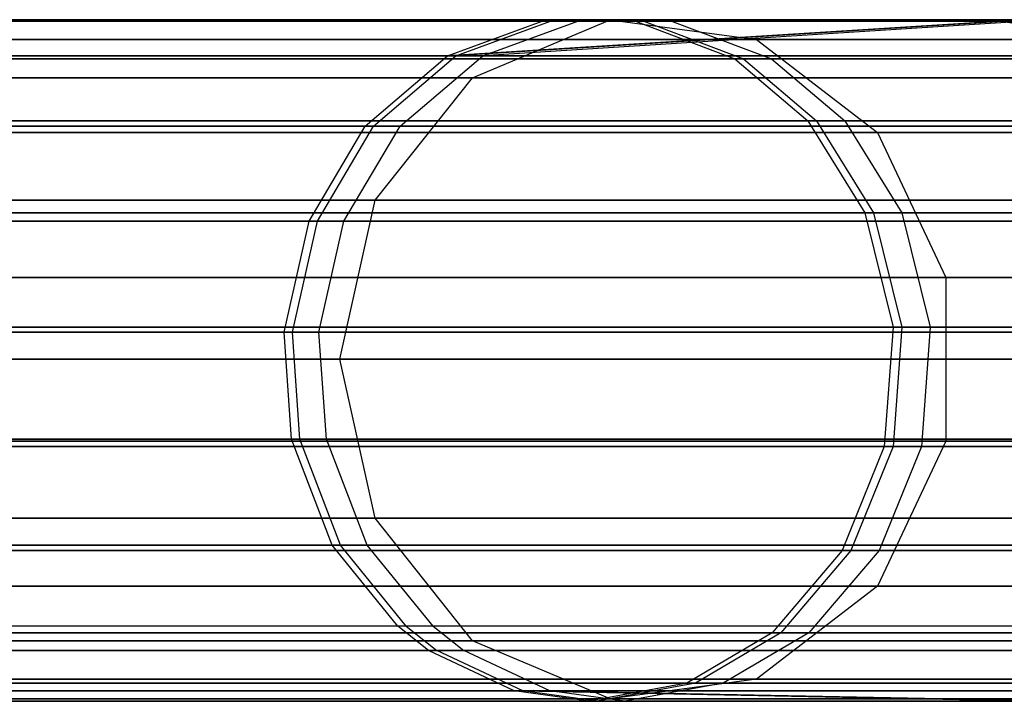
# Model space of a CAD drawing. Extents: x 0.3 to 7.1, y -3.38 to 3.38.
# Tile 461 of 604: x 6.52 to 6.81, y -0.1 to 0.1. Entities that reach past the tile are written whole.
import ezdxf

# ---------------------------------------------------------------- set-up
doc = ezdxf.new("R2010")
doc.units = 0
doc.header["$LTSCALE"] = 2.54
doc.layers.get('0').update_dxf_attribs({"linetype": 'CONTINUOUS'})

# ---------------------------------------------------------------- blocks, each defined once
blk = doc.blocks.new('SINGLES_AVVSTL_STL')
at = {"color": 0}
for p, q in [((6.31755, 0.09883, 60.62146), (6.67281, 0.09883, 60.07316)), ((6.31755, 0.09883, 60.62146), (6.67281, 0.09883, 60.07316)), ((6.33081, 0.09883, 53.72054), (6.68078, 0.09883, 53.17236)), ((6.33081, 0.09883, 53.72054), (6.68078, 0.09883, 53.17236)), ((6.33678, 0.09927, 19.34176), (6.69025, 0.09927, 18.78441)), ((6.33678, 0.09927, 19.34176), (6.69025, 0.09927, 18.78441)), ((6.69025, 0.09927, 21.90446), (6.33678, 0.09927, 21.34711)), ((6.69025, 0.09927, 21.90446), (6.33678, 0.09927, 21.34711)), ((6.34114, 0.09883, 60.64083), (6.70011, 0.09883, 60.0868)), ((6.34114, 0.09883, 60.64083), (6.70011, 0.09883, 60.0868)), ((6.67033, 0.09883, 56.25672), (6.34674, 0.09883, 55.74952)), ((6.67033, 0.09883, 56.25672), (6.34674, 0.09883, 55.74952)), ((6.35454, 0.09883, 53.73973), (6.70817, 0.09883, 53.18583)), ((6.35454, 0.09883, 53.73973), (6.70817, 0.09883, 53.18583)), ((6.69761, 0.09883, 56.24303), (6.37064, 0.09883, 55.73054)), ((6.69761, 0.09883, 56.24303), (6.37064, 0.09883, 55.73054)), ((6.64263, 0.08866, 56.27062), (6.67033, 0.09883, 56.25672)), ((6.80456, 0.09883, 56.56928), (6.64263, 0.08866, 56.27062)), ((6.80456, 0.09883, 56.56928), (6.64263, 0.08866, 56.27062)), ((6.64263, 0.08866, 56.27062), (6.67033, 0.09883, 56.25672)), ((6.64508, 0.08866, 60.05931), (6.67281, 0.09883, 60.07316)), ((6.80644, 0.09883, 59.76038), (6.64508, 0.08866, 60.05931)), ((6.80644, 0.09883, 59.76038), (6.64508, 0.08866, 60.05931)), ((6.64508, 0.08866, 60.05931), (6.67281, 0.09883, 60.07316)), ((6.65, 0.0823, 18.76485), (6.69025, 0.09927, 18.78441)), ((6.65, 0.0823, 18.76485), (6.69025, 0.09927, 18.78441)), ((6.65, 0.0823, 21.92401), (6.69025, 0.09927, 21.90446)), ((6.65, 0.0823, 21.92401), (6.69025, 0.09927, 21.90446)), ((6.65297, 0.08866, 53.15869), (6.68078, 0.09883, 53.17236)), ((6.8125, 0.09883, 52.85874), (6.65297, 0.08866, 53.15869)), ((6.8125, 0.09883, 52.85874), (6.65297, 0.08866, 53.15869)), ((6.65297, 0.08866, 53.15869), (6.68078, 0.09883, 53.17236)), ((6.80456, 0.09883, 56.56928), (6.67033, 0.09883, 56.25672)), ((6.80456, 0.09883, 56.56928), (6.67033, 0.09883, 56.25672)), ((6.67281, 0.09883, 60.07316), (6.80644, 0.09883, 59.76038)), ((6.67281, 0.09883, 60.07316), (6.80644, 0.09883, 59.76038)), ((6.68078, 0.09883, 53.17236), (6.8125, 0.09883, 52.85874)), ((6.68078, 0.09883, 53.17236), (6.8125, 0.09883, 52.85874)), ((6.69025, 0.09927, 18.78441), (6.9098, 0.09927, 18.162)), ((6.69025, 0.09927, 18.78441), (6.9098, 0.09927, 18.162)), ((6.69025, 0.09927, 18.78441), (6.73299, 0.0935, 18.80517)), ((6.69025, 0.09927, 18.78441), (6.73299, 0.0935, 18.80517)), ((6.69025, 0.09927, 21.90446), (6.73299, 0.0935, 21.8837)), ((6.9098, 0.09927, 22.52687), (6.69025, 0.09927, 21.90446)), ((6.9098, 0.09927, 22.52687), (6.69025, 0.09927, 21.90446)), ((6.69025, 0.09927, 21.90446), (6.73299, 0.0935, 21.8837)), ((6.69761, 0.09883, 56.24303), (6.72671, 0.08782, 56.22842)), ((6.69761, 0.09883, 56.24303), (6.72671, 0.08782, 56.22842)), ((6.83324, 0.09883, 56.55886), (6.69761, 0.09883, 56.24303)), ((6.83324, 0.09883, 56.55886), (6.69761, 0.09883, 56.24303)), ((6.70011, 0.09883, 60.0868), (6.72924, 0.08782, 60.10134)), ((6.70011, 0.09883, 60.0868), (6.83513, 0.09883, 59.77075)), ((6.70011, 0.09883, 60.0868), (6.72924, 0.08782, 60.10134)), ((6.70011, 0.09883, 60.0868), (6.83513, 0.09883, 59.77075)), ((6.70817, 0.09883, 53.18583), (6.73738, 0.08782, 53.2002)), ((6.70817, 0.09883, 53.18583), (6.84126, 0.09883, 52.86893)), ((6.70817, 0.09883, 53.18583), (6.73738, 0.08782, 53.2002)), ((6.70817, 0.09883, 53.18583), (6.84126, 0.09883, 52.86893)), ((6.80456, 0.09883, 56.56928), (6.90194, 0.09883, 56.89525)), ((6.80456, 0.09883, 56.56928), (6.87178, 0.08866, 56.90238)), ((6.80456, 0.09883, 56.56928), (6.87178, 0.08866, 56.90238)), ((6.80456, 0.09883, 56.56928), (6.90194, 0.09883, 56.89525)), ((6.37377, 0.0935, 19.37157), (6.73299, 0.0935, 18.80517)), ((6.37377, 0.0935, 19.37157), (6.73299, 0.0935, 18.80517)), ((6.73299, 0.0935, 21.8837), (6.37377, 0.0935, 21.31729)), ((6.73299, 0.0935, 21.8837), (6.37377, 0.0935, 21.31729)), ((6.73299, 0.0935, 18.80517), (6.9561, 0.0935, 18.17265)), ((6.73299, 0.0935, 18.80517), (6.9561, 0.0935, 18.17265)), ((6.73299, 0.0935, 18.80517), (6.76842, 0.06631, 18.82238)), ((6.73299, 0.0935, 18.80517), (6.76842, 0.06631, 18.82238)), ((6.73299, 0.0935, 21.8837), (6.76842, 0.06631, 21.86649)), ((6.9561, 0.0935, 22.51622), (6.73299, 0.0935, 21.8837)), ((6.9561, 0.0935, 22.51622), (6.73299, 0.0935, 21.8837)), ((6.73299, 0.0935, 21.8837), (6.76842, 0.06631, 21.86649)), ((6.29359, 0.08866, 60.60179), (6.64508, 0.08866, 60.05931)), ((6.29359, 0.08866, 60.60179), (6.64508, 0.08866, 60.05931)), ((6.30671, 0.08866, 53.70104), (6.65297, 0.08866, 53.15869)), ((6.30671, 0.08866, 53.70104), (6.65297, 0.08866, 53.15869)), ((6.64263, 0.08866, 56.27062), (6.32247, 0.08866, 55.76881)), ((6.64263, 0.08866, 56.27062), (6.32247, 0.08866, 55.76881)), ((6.36631, 0.08782, 60.66148), (6.72924, 0.08782, 60.10134)), ((6.36631, 0.08782, 60.66148), (6.72924, 0.08782, 60.10134)), ((6.37986, 0.08782, 53.76021), (6.73738, 0.08782, 53.2002)), ((6.37986, 0.08782, 53.76021), (6.73738, 0.08782, 53.2002)), ((6.72671, 0.08782, 56.22842), (6.39613, 0.08782, 55.71028)), ((6.72671, 0.08782, 56.22842), (6.39613, 0.08782, 55.71028)), ((6.61861, 0.06819, 56.28268), (6.64263, 0.08866, 56.27062)), ((6.61861, 0.06819, 56.28268), (6.64263, 0.08866, 56.27062)), ((6.62103, 0.06819, 60.0473), (6.64508, 0.08866, 60.05931)), ((6.62103, 0.06819, 60.0473), (6.64508, 0.08866, 60.05931)), ((6.62885, 0.06819, 53.14683), (6.65297, 0.08866, 53.15869)), ((6.62885, 0.06819, 53.14683), (6.65297, 0.08866, 53.15869)), ((6.87178, 0.08866, 56.90238), (6.64263, 0.08866, 56.27062)), ((6.87178, 0.08866, 56.90238), (6.64263, 0.08866, 56.27062)), ((6.64508, 0.08866, 60.05931), (6.87303, 0.08866, 59.42719)), ((6.64508, 0.08866, 60.05931), (6.87303, 0.08866, 59.42719)), ((6.87706, 0.08866, 52.52513), (6.65297, 0.08866, 53.15869)), ((6.87706, 0.08866, 52.52513), (6.65297, 0.08866, 53.15869)), ((6.72671, 0.08782, 56.22842), (6.74806, 0.06969, 56.21771)), ((6.86384, 0.08782, 56.54774), (6.72671, 0.08782, 56.22842)), ((6.72671, 0.08782, 56.22842), (6.74806, 0.06969, 56.21771)), ((6.86384, 0.08782, 56.54774), (6.72671, 0.08782, 56.22842)), ((6.72924, 0.08782, 60.10134), (6.86575, 0.08782, 59.78181)), ((6.72924, 0.08782, 60.10134), (6.75061, 0.06969, 60.11202)), ((6.72924, 0.08782, 60.10134), (6.86575, 0.08782, 59.78181)), ((6.72924, 0.08782, 60.10134), (6.75061, 0.06969, 60.11202)), ((6.73738, 0.08782, 53.2002), (6.87194, 0.08782, 52.87981)), ((6.73738, 0.08782, 53.2002), (6.75882, 0.06969, 53.21075)), ((6.73738, 0.08782, 53.2002), (6.87194, 0.08782, 52.87981)), ((6.73738, 0.08782, 53.2002), (6.75882, 0.06969, 53.21075)), ((6.30193, 0.0823, 19.31369), (6.65, 0.0823, 18.76485)), ((6.30193, 0.0823, 19.31369), (6.65, 0.0823, 18.76485)), ((6.65, 0.0823, 21.92401), (6.30193, 0.0823, 21.37518)), ((6.65, 0.0823, 21.92401), (6.30193, 0.0823, 21.37518)), ((6.62145, 0.04647, 18.75099), (6.65, 0.0823, 18.76485)), ((6.62145, 0.04647, 18.75099), (6.65, 0.0823, 18.76485)), ((6.62145, 0.04647, 21.93788), (6.65, 0.0823, 21.92401)), ((6.62145, 0.04647, 21.93788), (6.65, 0.0823, 21.92401)), ((6.65, 0.0823, 18.76485), (6.86618, 0.0823, 18.15197)), ((6.65, 0.0823, 18.76485), (6.86618, 0.0823, 18.15197)), ((6.86618, 0.0823, 22.5369), (6.65, 0.0823, 21.92401)), ((6.86618, 0.0823, 22.5369), (6.65, 0.0823, 21.92401)), ((6.38478, 0.06969, 60.67664), (6.75061, 0.06969, 60.11202)), ((6.38478, 0.06969, 60.67664), (6.75061, 0.06969, 60.11202)), ((6.39844, 0.06969, 53.77523), (6.75882, 0.06969, 53.21075)), ((6.39844, 0.06969, 53.77523), (6.75882, 0.06969, 53.21075)), ((6.74806, 0.06969, 56.21771), (6.41484, 0.06969, 55.69542)), ((6.74806, 0.06969, 56.21771), (6.41484, 0.06969, 55.69542)), ((6.74806, 0.06969, 56.21771), (6.76473, 0.04283, 56.20934)), ((6.88629, 0.06969, 56.53958), (6.74806, 0.06969, 56.21771)), ((6.74806, 0.06969, 56.21771), (6.76473, 0.04283, 56.20934)), ((6.88629, 0.06969, 56.53958), (6.74806, 0.06969, 56.21771)), ((6.75061, 0.06969, 60.11202), (6.88821, 0.06969, 59.78992)), ((6.75061, 0.06969, 60.11202), (6.76729, 0.04283, 60.12035)), ((6.75061, 0.06969, 60.11202), (6.88821, 0.06969, 59.78992)), ((6.75061, 0.06969, 60.11202), (6.76729, 0.04283, 60.12035)), ((6.75882, 0.06969, 53.21075), (6.89446, 0.06969, 52.88779)), ((6.75882, 0.06969, 53.21075), (6.77555, 0.04283, 53.21898)), ((6.75882, 0.06969, 53.21075), (6.89446, 0.06969, 52.88779)), ((6.75882, 0.06969, 53.21075), (6.77555, 0.04283, 53.21898)), ((6.27281, 0.06819, 60.58474), (6.62103, 0.06819, 60.0473)), ((6.27281, 0.06819, 60.58474), (6.62103, 0.06819, 60.0473)), ((6.28581, 0.06819, 53.68414), (6.62885, 0.06819, 53.14683)), ((6.28581, 0.06819, 53.68414), (6.62885, 0.06819, 53.14683)), ((6.61861, 0.06819, 56.28268), (6.30142, 0.06819, 55.78553)), ((6.61861, 0.06819, 56.28268), (6.30142, 0.06819, 55.78553)), ((6.40445, 0.06631, 19.39629), (6.76842, 0.06631, 18.82238)), ((6.40445, 0.06631, 19.39629), (6.76842, 0.06631, 18.82238)), ((6.76842, 0.06631, 21.86649), (6.40445, 0.06631, 21.29258)), ((6.76842, 0.06631, 21.86649), (6.40445, 0.06631, 21.29258)), ((6.6022, 0.04034, 56.29091), (6.61861, 0.06819, 56.28268)), ((6.6022, 0.04034, 56.29091), (6.61861, 0.06819, 56.28268)), ((6.60461, 0.04034, 60.03909), (6.62103, 0.06819, 60.0473)), ((6.60461, 0.04034, 60.03909), (6.62103, 0.06819, 60.0473)), ((6.61237, 0.04034, 53.13872), (6.62885, 0.06819, 53.14683)), ((6.61237, 0.04034, 53.13872), (6.62885, 0.06819, 53.14683)), ((6.84563, 0.06819, 56.90856), (6.61861, 0.06819, 56.28268)), ((6.84563, 0.06819, 56.90856), (6.61861, 0.06819, 56.28268)), ((6.62103, 0.06819, 60.0473), (6.84686, 0.06819, 59.42105)), ((6.62103, 0.06819, 60.0473), (6.84686, 0.06819, 59.42105)), ((6.85086, 0.06819, 52.51915), (6.62885, 0.06819, 53.14683)), ((6.85086, 0.06819, 52.51915), (6.62885, 0.06819, 53.14683)), ((6.76842, 0.06631, 18.82238), (6.99449, 0.06631, 18.18148)), ((6.76842, 0.06631, 18.82238), (6.99449, 0.06631, 18.18148)), ((6.76842, 0.06631, 18.82238), (6.78843, 0.02393, 18.83209)), ((6.76842, 0.06631, 18.82238), (6.78843, 0.02393, 18.83209)), ((6.76842, 0.06631, 21.86649), (6.78843, 0.02393, 21.85677)), ((6.99449, 0.06631, 22.50739), (6.76842, 0.06631, 21.86649)), ((6.99449, 0.06631, 22.50739), (6.76842, 0.06631, 21.86649)), ((6.76842, 0.06631, 21.86649), (6.78843, 0.02393, 21.85677)), ((6.27721, 0.04647, 19.29377), (6.62145, 0.04647, 18.75099)), ((6.27721, 0.04647, 19.29377), (6.62145, 0.04647, 18.75099)), ((6.62145, 0.04647, 21.93788), (6.27721, 0.04647, 21.3951)), ((6.62145, 0.04647, 21.93788), (6.27721, 0.04647, 21.3951)), ((6.61114, 0, 18.74598), (6.62145, 0.04647, 18.75099)), ((6.61114, 0, 18.74598), (6.62145, 0.04647, 18.75099)), ((6.61114, 0, 21.94289), (6.62145, 0.04647, 21.93788)), ((6.61114, 0, 21.94289), (6.62145, 0.04647, 21.93788)), ((6.62145, 0.04647, 18.75099), (6.83525, 0.04647, 18.14485)), ((6.62145, 0.04647, 18.75099), (6.83525, 0.04647, 18.14485)), ((6.83525, 0.04647, 22.54401), (6.62145, 0.04647, 21.93788)), ((6.83525, 0.04647, 22.54401), (6.62145, 0.04647, 21.93788)), ((6.25862, 0.04034, 60.57309), (6.60461, 0.04034, 60.03909)), ((6.25862, 0.04034, 60.57309), (6.60461, 0.04034, 60.03909)), ((6.27154, 0.04034, 53.67259), (6.61237, 0.04034, 53.13872)), ((6.27154, 0.04034, 53.67259), (6.61237, 0.04034, 53.13872)), ((6.6022, 0.04034, 56.29091), (6.28705, 0.04034, 55.79695)), ((6.6022, 0.04034, 56.29091), (6.28705, 0.04034, 55.79695)), ((6.39919, 0.04283, 60.68847), (6.76729, 0.04283, 60.12035)), ((6.39919, 0.04283, 60.68847), (6.76729, 0.04283, 60.12035)), ((6.41294, 0.04283, 53.78696), (6.77555, 0.04283, 53.21898)), ((6.41294, 0.04283, 53.78696), (6.77555, 0.04283, 53.21898)), ((6.76473, 0.04283, 56.20934), (6.42944, 0.04283, 55.68382)), ((6.76473, 0.04283, 56.20934), (6.42944, 0.04283, 55.68382)), ((6.59488, 0.00788, 56.29459), (6.6022, 0.04034, 56.29091)), ((6.59488, 0.00788, 56.29459), (6.6022, 0.04034, 56.29091)), ((6.59729, 0.00788, 60.03543), (6.60461, 0.04034, 60.03909)), ((6.59729, 0.00788, 60.03543), (6.60461, 0.04034, 60.03909)), ((6.82777, 0.04034, 56.91279), (6.6022, 0.04034, 56.29091)), ((6.82777, 0.04034, 56.91279), (6.6022, 0.04034, 56.29091)), ((6.60461, 0.04034, 60.03909), (6.82899, 0.04034, 59.41686)), ((6.60461, 0.04034, 60.03909), (6.82899, 0.04034, 59.41686)), ((6.60503, 0.00788, 53.13511), (6.61237, 0.04034, 53.13872)), ((6.60503, 0.00788, 53.13511), (6.61237, 0.04034, 53.13872)), ((6.83297, 0.04034, 52.51508), (6.61237, 0.04034, 53.13872)), ((6.83297, 0.04034, 52.51508), (6.61237, 0.04034, 53.13872)), ((6.76473, 0.04283, 56.20934), (6.77295, 0.00938, 56.20522)), ((6.90381, 0.04283, 56.5332), (6.76473, 0.04283, 56.20934)), ((6.76473, 0.04283, 56.20934), (6.77295, 0.00938, 56.20522)), ((6.90381, 0.04283, 56.5332), (6.76473, 0.04283, 56.20934)), ((6.76729, 0.04283, 60.12035), (6.90575, 0.04283, 59.79626)), ((6.76729, 0.04283, 60.12035), (6.77552, 0.00938, 60.12446)), ((6.76729, 0.04283, 60.12035), (6.90575, 0.04283, 59.79626)), ((6.76729, 0.04283, 60.12035), (6.77552, 0.00938, 60.12446)), ((6.77555, 0.04283, 53.21898), (6.91203, 0.04283, 52.89401)), ((6.77555, 0.04283, 53.21898), (6.78381, 0.00938, 53.22303)), ((6.77555, 0.04283, 53.21898), (6.91203, 0.04283, 52.89401)), ((6.77555, 0.04283, 53.21898), (6.78381, 0.00938, 53.22303)), ((6.42177, 0.02393, 19.41024), (6.78843, 0.02393, 18.83209)), ((6.42177, 0.02393, 19.41024), (6.78843, 0.02393, 18.83209)), ((6.78843, 0.02393, 21.85677), (6.42177, 0.02393, 21.27863)), ((6.78843, 0.02393, 21.85677), (6.42177, 0.02393, 21.27863)), ((6.78843, 0.02393, 18.83209), (7.01617, 0.02393, 18.18647)), ((6.78843, 0.02393, 18.83209), (7.01617, 0.02393, 18.18647)), ((6.78843, 0.02393, 18.83209), (6.78843, -0.02393, 18.83209)), ((6.78843, 0.02393, 18.83209), (6.78843, -0.02393, 18.83209)), ((6.78843, 0.02393, 21.85677), (6.78843, -0.02393, 21.85677)), ((7.01617, 0.02393, 22.5024), (6.78843, 0.02393, 21.85677)), ((7.01617, 0.02393, 22.5024), (6.78843, 0.02393, 21.85677)), ((6.78843, 0.02393, 21.85677), (6.78843, -0.02393, 21.85677)), ((6.4063, 0.00938, 60.69431), (6.77552, 0.00938, 60.12446)), ((6.4063, 0.00938, 60.69431), (6.77552, 0.00938, 60.12446)), ((6.42009, 0.00938, 53.79274), (6.78381, 0.00938, 53.22303)), ((6.42009, 0.00938, 53.79274), (6.78381, 0.00938, 53.22303)), ((6.77295, 0.00938, 56.20522), (6.43664, 0.00938, 55.6781)), ((6.77295, 0.00938, 56.20522), (6.43664, 0.00938, 55.6781)), ((6.77295, 0.00938, 56.20522), (6.77039, -0.02548, 56.2065)), ((6.77295, 0.00938, 56.20522), (6.77039, -0.02548, 56.2065)), ((6.91245, 0.00938, 56.53007), (6.77295, 0.00938, 56.20522)), ((6.91245, 0.00938, 56.53007), (6.77295, 0.00938, 56.20522)), ((6.77552, 0.00938, 60.12446), (6.77296, -0.02548, 60.12318)), ((6.77552, 0.00938, 60.12446), (6.77296, -0.02548, 60.12318)), ((6.77552, 0.00938, 60.12446), (6.9144, 0.00938, 59.79938)), ((6.77552, 0.00938, 60.12446), (6.9144, 0.00938, 59.79938)), ((6.78381, 0.00938, 53.22303), (6.78124, -0.02548, 53.22177)), ((6.78381, 0.00938, 53.22303), (6.78124, -0.02548, 53.22177)), ((6.78381, 0.00938, 53.22303), (6.9207, 0.00938, 52.89709)), ((6.78381, 0.00938, 53.22303), (6.9207, 0.00938, 52.89709)), ((6.25229, 0.00788, 60.5679), (6.59729, 0.00788, 60.03543)), ((6.25229, 0.00788, 60.5679), (6.59729, 0.00788, 60.03543)), ((6.26517, 0.00788, 53.66744), (6.60503, 0.00788, 53.13511)), ((6.26517, 0.00788, 53.66744), (6.60503, 0.00788, 53.13511)), ((6.59488, 0.00788, 56.29459), (6.28064, 0.00788, 55.80204)), ((6.59488, 0.00788, 56.29459), (6.28064, 0.00788, 55.80204)), ((6.59707, -0.02335, 56.29348), (6.59488, 0.00788, 56.29459)), ((6.8198, 0.00788, 56.91467), (6.59488, 0.00788, 56.29459)), ((6.59707, -0.02335, 56.29348), (6.59488, 0.00788, 56.29459)), ((6.8198, 0.00788, 56.91467), (6.59488, 0.00788, 56.29459)), ((6.59948, -0.02335, 60.03653), (6.59729, 0.00788, 60.03543)), ((6.59729, 0.00788, 60.03543), (6.82102, 0.00788, 59.41499)), ((6.59729, 0.00788, 60.03543), (6.82102, 0.00788, 59.41499)), ((6.59948, -0.02335, 60.03653), (6.59729, 0.00788, 60.03543)), ((6.82498, 0.00788, 52.51326), (6.60503, 0.00788, 53.13511)), ((6.60723, -0.02335, 53.13619), (6.60503, 0.00788, 53.13511)), ((6.82498, 0.00788, 52.51326), (6.60503, 0.00788, 53.13511)), ((6.60723, -0.02335, 53.13619), (6.60503, 0.00788, 53.13511)), ((6.61114, 0, 18.74598), (6.26829, 0, 19.28658)), ((6.61114, 0, 18.74598), (6.26829, 0, 19.28658)), ((6.26829, 0, 21.40228), (6.61114, 0, 21.94289)), ((6.26829, 0, 21.40228), (6.61114, 0, 21.94289)), ((6.82409, 0, 18.14229), (6.61114, 0, 18.74598)), ((6.62145, -0.04647, 18.75099), (6.61114, 0, 18.74598)), ((6.82409, 0, 18.14229), (6.61114, 0, 18.74598)), ((6.62145, -0.04647, 18.75099), (6.61114, 0, 18.74598)), ((6.61114, 0, 21.94289), (6.82409, 0, 22.54658)), ((6.62145, -0.04647, 21.93788), (6.61114, 0, 21.94289)), ((6.61114, 0, 21.94289), (6.82409, 0, 22.54658)), ((6.62145, -0.04647, 21.93788), (6.61114, 0, 21.94289)), ((6.25419, -0.02335, 60.56945), (6.59948, -0.02335, 60.03653)), ((6.25419, -0.02335, 60.56945), (6.59948, -0.02335, 60.03653)), ((6.26708, -0.02335, 53.66898), (6.60723, -0.02335, 53.13619)), ((6.26708, -0.02335, 53.66898), (6.60723, -0.02335, 53.13619)), ((6.59707, -0.02335, 56.29348), (6.28256, -0.02335, 55.80052)), ((6.59707, -0.02335, 56.29348), (6.28256, -0.02335, 55.80052)), ((6.40409, -0.02548, 60.69249), (6.77296, -0.02548, 60.12318)), ((6.40409, -0.02548, 60.69249), (6.77296, -0.02548, 60.12318)), ((6.41786, -0.02548, 53.79094), (6.78124, -0.02548, 53.22177)), ((6.41786, -0.02548, 53.79094), (6.78124, -0.02548, 53.22177)), ((6.42177, -0.02393, 19.41024), (6.78843, -0.02393, 18.83209)), ((6.42177, -0.02393, 19.41024), (6.78843, -0.02393, 18.83209)), ((6.78843, -0.02393, 21.85677), (6.42177, -0.02393, 21.27863)), ((6.78843, -0.02393, 21.85677), (6.42177, -0.02393, 21.27863)), ((6.77039, -0.02548, 56.2065), (6.4344, -0.02548, 55.67988)), ((6.77039, -0.02548, 56.2065), (6.4344, -0.02548, 55.67988)), ((6.60896, -0.05436, 56.28752), (6.59707, -0.02335, 56.29348)), ((6.82219, -0.02335, 56.91411), (6.59707, -0.02335, 56.29348)), ((6.60896, -0.05436, 56.28752), (6.59707, -0.02335, 56.29348)), ((6.82219, -0.02335, 56.91411), (6.59707, -0.02335, 56.29348)), ((6.61138, -0.05436, 60.04247), (6.59948, -0.02335, 60.03653)), ((6.59948, -0.02335, 60.03653), (6.82341, -0.02335, 59.41555)), ((6.59948, -0.02335, 60.03653), (6.82341, -0.02335, 59.41555)), ((6.61138, -0.05436, 60.04247), (6.59948, -0.02335, 60.03653)), ((6.82738, -0.02335, 52.5138), (6.60723, -0.02335, 53.13619)), ((6.61916, -0.05436, 53.14206), (6.60723, -0.02335, 53.13619)), ((6.82738, -0.02335, 52.5138), (6.60723, -0.02335, 53.13619)), ((6.61916, -0.05436, 53.14206), (6.60723, -0.02335, 53.13619)), ((6.77039, -0.02548, 56.2065), (6.75806, -0.05593, 56.2127)), ((6.77039, -0.02548, 56.2065), (6.75806, -0.05593, 56.2127)), ((6.77296, -0.02548, 60.12318), (6.76062, -0.05593, 60.11702)), ((6.77296, -0.02548, 60.12318), (6.76062, -0.05593, 60.11702)), ((6.78843, -0.02393, 18.83209), (6.76842, -0.06631, 18.82238)), ((6.78843, -0.02393, 18.83209), (6.76842, -0.06631, 18.82238)), ((6.78843, -0.02393, 21.85677), (6.76842, -0.06631, 21.86649)), ((6.78843, -0.02393, 21.85677), (6.76842, -0.06631, 21.86649)), ((6.78124, -0.02548, 53.22177), (6.76886, -0.05593, 53.21568)), ((6.78124, -0.02548, 53.22177), (6.76886, -0.05593, 53.21568)), ((6.90976, -0.02548, 56.53104), (6.77039, -0.02548, 56.2065)), ((6.90976, -0.02548, 56.53104), (6.77039, -0.02548, 56.2065)), ((6.77296, -0.02548, 60.12318), (6.91171, -0.02548, 59.79841)), ((6.77296, -0.02548, 60.12318), (6.91171, -0.02548, 59.79841)), ((6.78124, -0.02548, 53.22177), (6.918, -0.02548, 52.89613)), ((6.78124, -0.02548, 53.22177), (6.918, -0.02548, 52.89613)), ((6.78843, -0.02393, 18.83209), (7.01617, -0.02393, 18.18647)), ((6.78843, -0.02393, 18.83209), (7.01617, -0.02393, 18.18647)), ((7.01617, -0.02393, 22.5024), (6.78843, -0.02393, 21.85677)), ((7.01617, -0.02393, 22.5024), (6.78843, -0.02393, 21.85677)), ((6.27721, -0.04647, 19.29377), (6.62145, -0.04647, 18.75099)), ((6.27721, -0.04647, 19.29377), (6.62145, -0.04647, 18.75099)), ((6.62145, -0.04647, 21.93788), (6.27721, -0.04647, 21.3951)), ((6.62145, -0.04647, 21.93788), (6.27721, -0.04647, 21.3951)), ((6.65, -0.0823, 18.76485), (6.62145, -0.04647, 18.75099)), ((6.62145, -0.04647, 18.75099), (6.83525, -0.04647, 18.14485)), ((6.65, -0.0823, 18.76485), (6.62145, -0.04647, 18.75099)), ((6.62145, -0.04647, 18.75099), (6.83525, -0.04647, 18.14485)), ((6.65, -0.0823, 21.92401), (6.62145, -0.04647, 21.93788)), ((6.83525, -0.04647, 22.54401), (6.62145, -0.04647, 21.93788)), ((6.65, -0.0823, 21.92401), (6.62145, -0.04647, 21.93788)), ((6.83525, -0.04647, 22.54401), (6.62145, -0.04647, 21.93788)), ((6.26447, -0.05436, 60.57789), (6.61138, -0.05436, 60.04247)), ((6.26447, -0.05436, 60.57789), (6.61138, -0.05436, 60.04247)), ((6.27742, -0.05436, 53.67735), (6.61916, -0.05436, 53.14206)), ((6.27742, -0.05436, 53.67735), (6.61916, -0.05436, 53.14206)), ((6.60896, -0.05436, 56.28752), (6.29297, -0.05436, 55.79224)), ((6.60896, -0.05436, 56.28752), (6.29297, -0.05436, 55.79224)), ((6.62813, -0.07807, 56.2779), (6.60896, -0.05436, 56.28752)), ((6.83513, -0.05436, 56.91105), (6.60896, -0.05436, 56.28752)), ((6.62813, -0.07807, 56.2779), (6.60896, -0.05436, 56.28752)), ((6.83513, -0.05436, 56.91105), (6.60896, -0.05436, 56.28752)), ((6.63056, -0.07807, 60.05206), (6.61138, -0.05436, 60.04247)), ((6.61138, -0.05436, 60.04247), (6.83636, -0.05436, 59.41859)), ((6.61138, -0.05436, 60.04247), (6.83636, -0.05436, 59.41859)), ((6.63056, -0.07807, 60.05206), (6.61138, -0.05436, 60.04247)), ((6.84034, -0.05436, 52.51676), (6.61916, -0.05436, 53.14206)), ((6.63841, -0.07807, 53.15153), (6.61916, -0.05436, 53.14206)), ((6.84034, -0.05436, 52.51676), (6.61916, -0.05436, 53.14206)), ((6.63841, -0.07807, 53.15153), (6.61916, -0.05436, 53.14206)), ((6.39342, -0.05593, 60.68373), (6.76062, -0.05593, 60.11702)), ((6.39342, -0.05593, 60.68373), (6.76062, -0.05593, 60.11702)), ((6.40713, -0.05593, 53.78226), (6.76886, -0.05593, 53.21568)), ((6.40713, -0.05593, 53.78226), (6.76886, -0.05593, 53.21568)), ((6.75806, -0.05593, 56.2127), (6.42359, -0.05593, 55.68846)), ((6.75806, -0.05593, 56.2127), (6.42359, -0.05593, 55.68846)), ((6.75806, -0.05593, 56.2127), (6.73759, -0.08, 56.22296)), ((6.75806, -0.05593, 56.2127), (6.73759, -0.08, 56.22296)), ((6.76062, -0.05593, 60.11702), (6.74013, -0.08, 60.10678)), ((6.76062, -0.05593, 60.11702), (6.74013, -0.08, 60.10678)), ((6.76886, -0.05593, 53.21568), (6.74831, -0.08, 53.20558)), ((6.76886, -0.05593, 53.21568), (6.74831, -0.08, 53.20558)), ((6.8968, -0.05593, 56.53575), (6.75806, -0.05593, 56.2127)), ((6.8968, -0.05593, 56.53575), (6.75806, -0.05593, 56.2127)), ((6.76062, -0.05593, 60.11702), (6.89873, -0.05593, 59.79373)), ((6.76062, -0.05593, 60.11702), (6.89873, -0.05593, 59.79373)), ((6.76886, -0.05593, 53.21568), (6.905, -0.05593, 52.89152)), ((6.76886, -0.05593, 53.21568), (6.905, -0.05593, 52.89152)), ((6.40445, -0.06631, 19.39629), (6.76842, -0.06631, 18.82238)), ((6.40445, -0.06631, 19.39629), (6.76842, -0.06631, 18.82238)), ((6.76842, -0.06631, 21.86649), (6.40445, -0.06631, 21.29258)), ((6.76842, -0.06631, 21.86649), (6.40445, -0.06631, 21.29258)), ((6.76842, -0.06631, 18.82238), (6.73299, -0.0935, 18.80517)), ((6.76842, -0.06631, 18.82238), (6.73299, -0.0935, 18.80517)), ((6.76842, -0.06631, 21.86649), (6.73299, -0.0935, 21.8837)), ((6.76842, -0.06631, 21.86649), (6.73299, -0.0935, 21.8837)), ((6.76842, -0.06631, 18.82238), (6.99449, -0.06631, 18.18148)), ((6.76842, -0.06631, 18.82238), (6.99449, -0.06631, 18.18148)), ((6.99449, -0.06631, 22.50739), (6.76842, -0.06631, 21.86649)), ((6.99449, -0.06631, 22.50739), (6.76842, -0.06631, 21.86649)), ((6.63056, -0.07807, 60.05206), (6.28104, -0.07807, 60.5915)), ((6.63056, -0.07807, 60.05206), (6.28104, -0.07807, 60.5915)), ((6.63841, -0.07807, 53.15153), (6.29409, -0.07807, 53.69083)), ((6.63841, -0.07807, 53.15153), (6.29409, -0.07807, 53.69083)), ((6.62813, -0.07807, 56.2779), (6.30976, -0.07807, 55.7789)), ((6.62813, -0.07807, 56.2779), (6.30976, -0.07807, 55.7789)), ((6.37572, -0.08, 60.66921), (6.74013, -0.08, 60.10678)), ((6.37572, -0.08, 60.66921), (6.74013, -0.08, 60.10678)), ((6.38933, -0.08, 53.76786), (6.74831, -0.08, 53.20558)), ((6.38933, -0.08, 53.76786), (6.74831, -0.08, 53.20558)), ((6.73759, -0.08, 56.22296), (6.40567, -0.08, 55.7027)), ((6.73759, -0.08, 56.22296), (6.40567, -0.08, 55.7027)), ((6.63711, -0.08515, 56.27339), (6.62813, -0.07807, 56.2779)), ((6.85599, -0.07807, 56.90612), (6.62813, -0.07807, 56.2779)), ((6.63711, -0.08515, 56.27339), (6.62813, -0.07807, 56.2779)), ((6.85599, -0.07807, 56.90612), (6.62813, -0.07807, 56.2779)), ((6.85723, -0.07807, 59.42348), (6.63056, -0.07807, 60.05206)), ((6.63056, -0.07807, 60.05206), (6.63955, -0.08515, 60.05654)), ((6.63056, -0.07807, 60.05206), (6.63955, -0.08515, 60.05654)), ((6.85723, -0.07807, 59.42348), (6.63056, -0.07807, 60.05206)), ((6.86125, -0.07807, 52.52152), (6.63841, -0.07807, 53.15153)), ((6.63841, -0.07807, 53.15153), (6.64742, -0.08515, 53.15596)), ((6.63841, -0.07807, 53.15153), (6.64742, -0.08515, 53.15596)), ((6.86125, -0.07807, 52.52152), (6.63841, -0.07807, 53.15153)), ((6.73759, -0.08, 56.22296), (6.71267, -0.09471, 56.23547)), ((6.73759, -0.08, 56.22296), (6.71267, -0.09471, 56.23547)), ((6.74013, -0.08, 60.10678), (6.71518, -0.09471, 60.09432)), ((6.74013, -0.08, 60.10678), (6.71518, -0.09471, 60.09432)), ((6.74831, -0.08, 53.20558), (6.72328, -0.09471, 53.19327)), ((6.74831, -0.08, 53.20558), (6.72328, -0.09471, 53.19327)), ((6.87528, -0.08, 56.54358), (6.73759, -0.08, 56.22296)), ((6.87528, -0.08, 56.54358), (6.73759, -0.08, 56.22296)), ((6.74013, -0.08, 60.10678), (6.8772, -0.08, 59.78594)), ((6.74013, -0.08, 60.10678), (6.8772, -0.08, 59.78594)), ((6.74831, -0.08, 53.20558), (6.88342, -0.08, 52.88387)), ((6.74831, -0.08, 53.20558), (6.88342, -0.08, 52.88387)), ((6.30193, -0.0823, 19.31369), (6.65, -0.0823, 18.76485)), ((6.30193, -0.0823, 19.31369), (6.65, -0.0823, 18.76485)), ((6.65, -0.0823, 21.92401), (6.30193, -0.0823, 21.37518)), ((6.65, -0.0823, 21.92401), (6.30193, -0.0823, 21.37518)), ((6.69025, -0.09927, 18.78441), (6.65, -0.0823, 18.76485)), ((6.65, -0.0823, 18.76485), (6.86618, -0.0823, 18.15197)), ((6.65, -0.0823, 18.76485), (6.86618, -0.0823, 18.15197)), ((6.69025, -0.09927, 18.78441), (6.65, -0.0823, 18.76485)), ((6.69025, -0.09927, 21.90446), (6.65, -0.0823, 21.92401)), ((6.86618, -0.0823, 22.5369), (6.65, -0.0823, 21.92401)), ((6.69025, -0.09927, 21.90446), (6.65, -0.0823, 21.92401)), ((6.86618, -0.0823, 22.5369), (6.65, -0.0823, 21.92401)), ((6.28881, -0.08515, 60.59787), (6.63955, -0.08515, 60.05654)), ((6.28881, -0.08515, 60.59787), (6.63955, -0.08515, 60.05654)), ((6.30191, -0.08515, 53.69716), (6.64742, -0.08515, 53.15596)), ((6.30191, -0.08515, 53.69716), (6.64742, -0.08515, 53.15596)), ((6.63711, -0.08515, 56.27339), (6.31763, -0.08515, 55.77265)), ((6.63711, -0.08515, 56.27339), (6.31763, -0.08515, 55.77265)), ((6.66217, -0.09698, 56.26082), (6.63711, -0.08515, 56.27339)), ((6.86577, -0.08515, 56.9038), (6.63711, -0.08515, 56.27339)), ((6.66217, -0.09698, 56.26082), (6.63711, -0.08515, 56.27339)), ((6.86577, -0.08515, 56.9038), (6.63711, -0.08515, 56.27339)), ((6.66464, -0.09698, 60.06907), (6.63955, -0.08515, 60.05654)), ((6.63955, -0.08515, 60.05654), (6.86701, -0.08515, 59.42578)), ((6.66464, -0.09698, 60.06907), (6.63955, -0.08515, 60.05654)), ((6.63955, -0.08515, 60.05654), (6.86701, -0.08515, 59.42578)), ((6.67258, -0.09698, 53.16833), (6.64742, -0.08515, 53.15596)), ((6.64742, -0.08515, 53.15596), (6.87104, -0.08515, 52.52375)), ((6.67258, -0.09698, 53.16833), (6.64742, -0.08515, 53.15596)), ((6.64742, -0.08515, 53.15596), (6.87104, -0.08515, 52.52375)), ((6.35416, -0.09471, 60.65151), (6.71518, -0.09471, 60.09432)), ((6.35416, -0.09471, 60.65151), (6.71518, -0.09471, 60.09432)), ((6.36764, -0.09471, 53.75032), (6.72328, -0.09471, 53.19327)), ((6.36764, -0.09471, 53.75032), (6.72328, -0.09471, 53.19327)), ((6.37377, -0.0935, 19.37157), (6.73299, -0.0935, 18.80517)), ((6.37377, -0.0935, 19.37157), (6.73299, -0.0935, 18.80517)), ((6.73299, -0.0935, 21.8837), (6.37377, -0.0935, 21.31729)), ((6.73299, -0.0935, 21.8837), (6.37377, -0.0935, 21.31729)), ((6.71267, -0.09471, 56.23547), (6.38383, -0.09471, 55.72006)), ((6.71267, -0.09471, 56.23547), (6.38383, -0.09471, 55.72006)), ((6.71267, -0.09471, 56.23547), (6.68397, -0.1, 56.24987)), ((6.71267, -0.09471, 56.23547), (6.68397, -0.1, 56.24987)), ((6.71518, -0.09471, 60.09432), (6.68646, -0.1, 60.07997)), ((6.71518, -0.09471, 60.09432), (6.68646, -0.1, 60.07997)), ((6.73299, -0.0935, 18.80517), (6.69025, -0.09927, 18.78441)), ((6.73299, -0.0935, 18.80517), (6.69025, -0.09927, 18.78441)), ((6.73299, -0.0935, 21.8837), (6.69025, -0.09927, 21.90446)), ((6.73299, -0.0935, 21.8837), (6.69025, -0.09927, 21.90446)), ((6.72328, -0.09471, 53.19327), (6.69447, -0.1, 53.1791)), ((6.72328, -0.09471, 53.19327), (6.69447, -0.1, 53.1791)), ((6.84907, -0.09471, 56.55311), (6.71267, -0.09471, 56.23547)), ((6.84907, -0.09471, 56.55311), (6.71267, -0.09471, 56.23547)), ((6.71518, -0.09471, 60.09432), (6.85098, -0.09471, 59.77646)), ((6.71518, -0.09471, 60.09432), (6.85098, -0.09471, 59.77646)), ((6.72328, -0.09471, 53.19327), (6.85714, -0.09471, 52.87456)), ((6.72328, -0.09471, 53.19327), (6.85714, -0.09471, 52.87456)), ((6.73299, -0.0935, 18.80517), (6.9561, -0.0935, 18.17265)), ((6.73299, -0.0935, 18.80517), (6.9561, -0.0935, 18.17265)), ((6.9561, -0.0935, 22.51622), (6.73299, -0.0935, 21.8837)), ((6.9561, -0.0935, 22.51622), (6.73299, -0.0935, 21.8837)), ((6.31049, -0.09698, 60.61566), (6.66464, -0.09698, 60.06907)), ((6.31049, -0.09698, 60.61566), (6.66464, -0.09698, 60.06907)), ((6.32371, -0.09698, 53.71479), (6.67258, -0.09698, 53.16833)), ((6.32371, -0.09698, 53.71479), (6.67258, -0.09698, 53.16833)), ((6.66217, -0.09698, 56.26082), (6.33959, -0.09698, 55.75521)), ((6.66217, -0.09698, 56.26082), (6.33959, -0.09698, 55.75521)), ((6.68397, -0.1, 56.24987), (6.66217, -0.09698, 56.26082)), ((6.8189, -0.1, 56.56407), (6.66217, -0.09698, 56.26082)), ((6.68397, -0.1, 56.24987), (6.66217, -0.09698, 56.26082)), ((6.89305, -0.09698, 56.89735), (6.66217, -0.09698, 56.26082)), ((6.8189, -0.1, 56.56407), (6.66217, -0.09698, 56.26082)), ((6.89305, -0.09698, 56.89735), (6.66217, -0.09698, 56.26082)), ((6.68646, -0.1, 60.07997), (6.66464, -0.09698, 60.06907)), ((6.66464, -0.09698, 60.06907), (6.82079, -0.1, 59.76556)), ((6.66464, -0.09698, 60.06907), (6.82079, -0.1, 59.76556)), ((6.66464, -0.09698, 60.06907), (6.89431, -0.09698, 59.43217)), ((6.66464, -0.09698, 60.06907), (6.89431, -0.09698, 59.43217)), ((6.68646, -0.1, 60.07997), (6.66464, -0.09698, 60.06907)), ((6.69447, -0.1, 53.1791), (6.67258, -0.09698, 53.16833)), ((6.67258, -0.09698, 53.16833), (6.82688, -0.1, 52.86384)), ((6.67258, -0.09698, 53.16833), (6.82688, -0.1, 52.86384)), ((6.67258, -0.09698, 53.16833), (6.89838, -0.09698, 52.52999)), ((6.67258, -0.09698, 53.16833), (6.89838, -0.09698, 52.52999)), ((6.69447, -0.1, 53.1791), (6.67258, -0.09698, 53.16833)), ((6.32935, -0.1, 60.63114), (6.68646, -0.1, 60.07997)), ((6.32935, -0.1, 60.63114), (6.68646, -0.1, 60.07997)), ((6.33678, -0.09927, 19.34176), (6.69025, -0.09927, 18.78441)), ((6.33678, -0.09927, 19.34176), (6.69025, -0.09927, 18.78441)), ((6.69025, -0.09927, 21.90446), (6.33678, -0.09927, 21.34711)), ((6.69025, -0.09927, 21.90446), (6.33678, -0.09927, 21.34711)), ((6.34268, -0.1, 53.73013), (6.69447, -0.1, 53.1791)), ((6.34268, -0.1, 53.73013), (6.69447, -0.1, 53.1791)), ((6.68397, -0.1, 56.24987), (6.35869, -0.1, 55.74003)), ((6.68397, -0.1, 56.24987), (6.35869, -0.1, 55.74003)), ((6.8189, -0.1, 56.56407), (6.68397, -0.1, 56.24987)), ((6.8189, -0.1, 56.56407), (6.68397, -0.1, 56.24987)), ((6.68646, -0.1, 60.07997), (6.82079, -0.1, 59.76556)), ((6.68646, -0.1, 60.07997), (6.82079, -0.1, 59.76556)), ((6.69025, -0.09927, 18.78441), (6.9098, -0.09927, 18.162)), ((6.69025, -0.09927, 18.78441), (6.9098, -0.09927, 18.162)), ((6.9098, -0.09927, 22.52687), (6.69025, -0.09927, 21.90446)), ((6.9098, -0.09927, 22.52687), (6.69025, -0.09927, 21.90446)), ((6.69447, -0.1, 53.1791), (6.82688, -0.1, 52.86384)), ((6.69447, -0.1, 53.1791), (6.82688, -0.1, 52.86384))]:
    blk.add_line(p, q, dxfattribs=at)

msp = doc.modelspace()

# ---------------------------------------------------------------- block references
at = {"color": 0}
msp.add_blockref('SINGLES_AVVSTL_STL', (0, 0), dxfattribs=at)

doc.saveas('drawing.dxf')
